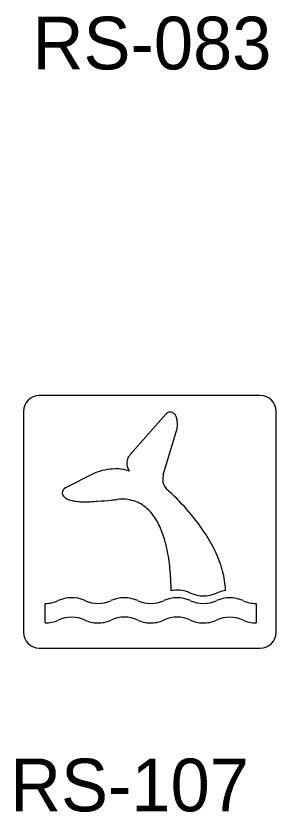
# Model space of a CAD drawing. Extents: x 42133 to 45533, y 41351 to 47951.
# Drawn here: x 43197.1 to 43234.2, y 41679.8 to 41793.1 of the extents above; entities that cross this region are included whole.
import ezdxf

# ---------------------------------------------------------------- set-up
doc = ezdxf.new("R2010")
doc.units = 0
doc.layers.add('P_TRAF_SIGN_SignDetails', color=7, linetype='Continuous')

msp = doc.modelspace()

# ---------------------------------------------------------------- linework, layer by layer
at = {"layer": 'P_TRAF_SIGN_SignDetails'}
for p, q in [((43231.92, 41739.11), (43200.45, 41739.11)), ((43198.2, 41736.86), (43198.2, 41705.37)), ((43234.18, 41705.37), (43234.18, 41736.86)), ((43200.45, 41703.12), (43231.92, 41703.12))]:
    msp.add_line(p, q, dxfattribs=at)
for points in [[(43218.48, 41736.45), (43213.46, 41730.75)], [(43218.48, 41736.45), (43213.46, 41730.75)], [(43218.48, 41736.45), (43213.46, 41730.75)], [(43218.1, 41727.78), (43219.96, 41733.92)], [(43218.1, 41727.78), (43219.96, 41733.92)], [(43218.1, 41727.78), (43219.96, 41733.92)], [(43208.33, 41728.05), (43204.18, 41725.95)], [(43208.33, 41728.05), (43204.18, 41725.95)], [(43208.33, 41728.05), (43204.18, 41725.95)], [(43201.3, 41706.72), (43201.3, 41709.49)], [(43201.3, 41706.72), (43201.3, 41709.49)], [(43201.3, 41706.72), (43201.3, 41709.49)], [(43231.35, 41709.49), (43231.35, 41706.72)], [(43231.35, 41709.49), (43231.35, 41706.72)], [(43231.35, 41709.49), (43231.35, 41706.72)]]:
    msp.add_lwpolyline(points, dxfattribs=at)
for centre, radius, start, end in [((43200.45, 41736.85), 2.25, 90, 180), ((43231.92, 41736.85), 2.25, 360, 90), ((43219.06, 41735.96), 0.762, 89.3687, 134.364), ((43219.06, 41735.96), 0.762, 89.3687, 134.364), ((43219.06, 41735.96), 0.762, 89.3687, 134.364), ((43219.07, 41735.76), 0.961, 69.4037, 89.583), ((43219.07, 41735.76), 0.961, 69.4037, 89.583), ((43219.07, 41735.76), 0.961, 69.4037, 89.583), ((43219.09, 41735.8), 0.916, 51.4077, 70.053), ((43219.09, 41735.8), 0.916, 51.4077, 70.053), ((43219.09, 41735.8), 0.916, 51.4077, 70.053), ((43219.14, 41735.87), 0.881, 133.9007, 138.9587), ((43219.14, 41735.87), 0.881, 133.9007, 138.9587), ((43219.14, 41735.87), 0.881, 133.9007, 138.9587), ((43219.22, 41735.99), 0.686, 43.1672, 50.3234), ((43219.22, 41735.99), 0.686, 43.1672, 50.3234), ((43219.22, 41735.99), 0.686, 43.1672, 50.3234), ((43219.01, 41735.8), 0.971, 29.4119, 42.482), ((43219.01, 41735.8), 0.971, 29.4119, 42.482), ((43219.01, 41735.8), 0.971, 29.4119, 42.482), ((43218.4, 41735.46), 1.67, 17.8656, 29.2394), ((43218.4, 41735.46), 1.67, 17.8656, 29.2394), ((43218.4, 41735.46), 1.67, 17.8656, 29.2394), ((43217.37, 41735.13), 2.75, 6.2482, 17.8828), ((43217.37, 41735.13), 2.75, 6.2482, 17.8828), ((43217.37, 41735.13), 2.75, 6.2482, 17.8828), ((43217.03, 41734.9), 3.09, 341.37, 352.0132), ((43217.03, 41734.9), 3.09, 341.37, 352.0132), ((43217.03, 41734.9), 3.09, 341.37, 352.0132), ((43216.41, 41735), 3.72, 351.8656, 6.5875), ((43216.41, 41735), 3.72, 351.8656, 6.5875), ((43216.41, 41735), 3.72, 351.8656, 6.5875), ((43214.64, 41729.47), 1.73, 148.78, 186.148), ((43214.64, 41729.47), 1.73, 148.78, 186.148), ((43214.64, 41729.47), 1.73, 148.78, 186.148), ((43215.05, 41729.23), 2.2, 136.312, 148.9105), ((43215.05, 41729.23), 2.2, 136.312, 148.9105), ((43215.05, 41729.23), 2.2, 136.312, 148.9105), ((43211.43, 41720.4), 8.25, 91.176, 112.1147), ((43211.43, 41720.4), 8.25, 91.176, 112.1147), ((43211.43, 41720.4), 8.25, 91.176, 112.1147), ((43211.36, 41722.32), 6.33, 81.756, 90.8671), ((43211.36, 41722.32), 6.33, 81.756, 90.8671), ((43211.36, 41722.32), 6.33, 81.756, 90.8671), ((43214.99, 41729.51), 2.08, 186.0598, 199.9607), ((43214.99, 41729.51), 2.08, 186.0598, 199.9607), ((43214.99, 41729.51), 2.08, 186.0598, 199.9607), ((43215.33, 41729.63), 2.44, 199.951, 211.7652), ((43215.33, 41729.63), 2.44, 199.951, 211.7652), ((43215.33, 41729.63), 2.44, 199.951, 211.7652), ((43211.54, 41723.51), 5.13, 70.4354, 81.7823), ((43211.54, 41723.51), 5.13, 70.4354, 81.7823), ((43211.54, 41723.51), 5.13, 70.4354, 81.7823), ((43213.25, 41728.34), 0.00218, 331.7585, 347.7235), ((43213.25, 41728.34), 0.00218, 331.7585, 347.7235), ((43213.25, 41728.34), 0.00218, 331.7585, 347.7235), ((43220.14, 41727.19), 2.12, 167.4056, 200.4197), ((43220.14, 41727.19), 2.12, 167.4056, 200.4197), ((43220.14, 41727.19), 2.12, 167.4056, 200.4197), ((43220.33, 41727.16), 2.31, 164.5864, 167.7525), ((43220.33, 41727.16), 2.31, 164.5864, 167.7525), ((43220.33, 41727.16), 2.31, 164.5864, 167.7525), ((43219.93, 41727.11), 1.9, 200.392, 216.8002), ((43219.93, 41727.11), 1.9, 200.392, 216.8002), ((43219.93, 41727.11), 1.9, 200.392, 216.8002), ((43204.49, 41725.23), 0.782, 113.7413, 181.8566), ((43204.49, 41725.23), 0.782, 113.7413, 181.8566), ((43204.49, 41725.23), 0.782, 113.7413, 181.8566), ((43219.59, 41726.86), 1.47, 216.8154, 226.9141), ((43219.59, 41726.86), 1.47, 216.8154, 226.9141), ((43219.59, 41726.86), 1.47, 216.8154, 226.9141), ((43197.08, 41701.56), 32.39, 33.9782, 48.4061), ((43197.08, 41701.56), 32.39, 33.9782, 48.4061), ((43197.08, 41701.56), 32.39, 33.9782, 48.4061), ((43204.36, 41725.23), 0.653, 181.9525, 210.3687), ((43204.36, 41725.23), 0.653, 181.9525, 210.3687), ((43204.36, 41725.23), 0.653, 181.9525, 210.3687), ((43204.98, 41725.65), 1.4, 212.6032, 238.3066), ((43204.98, 41725.65), 1.4, 212.6032, 238.3066), ((43204.98, 41725.65), 1.4, 212.6032, 238.3066), ((43205.4, 41726.31), 2.18, 238.0024, 251.3989), ((43205.4, 41726.31), 2.18, 238.0024, 251.3989), ((43205.4, 41726.31), 2.18, 238.0024, 251.3989), ((43205.76, 41727.29), 3.23, 250.821, 255.2232), ((43205.76, 41727.29), 3.23, 250.821, 255.2232), ((43205.76, 41727.29), 3.23, 250.821, 255.2232), ((43206.06, 41728.42), 4.39, 255.2424, 259.9789), ((43206.06, 41728.42), 4.39, 255.2424, 259.9789), ((43206.06, 41728.42), 4.39, 255.2424, 259.9789), ((43204.37, 41786.08), 62.19, 274.049, 275.8178), ((43204.37, 41786.08), 62.19, 274.049, 275.8178), ((43204.37, 41786.08), 62.19, 274.049, 275.8178), ((43200.56, 41825.96), 102.25, 275.6728, 276.159), ((43200.56, 41825.96), 102.25, 275.6728, 276.159), ((43200.56, 41825.96), 102.25, 275.6728, 276.159), ((43212.23, 41718.56), 5.78, 72.9222, 96.9528), ((43212.23, 41718.56), 5.78, 72.9222, 96.9528), ((43212.23, 41718.56), 5.78, 72.9222, 96.9528), ((43206.37, 41730.17), 6.17, 259.9578, 263.7056), ((43206.37, 41730.17), 6.17, 259.9578, 263.7056), ((43206.37, 41730.17), 6.17, 259.9578, 263.7056), ((43206.65, 41732.63), 8.65, 263.688, 266.6527), ((43206.65, 41732.63), 8.65, 263.688, 266.6527), ((43206.65, 41732.63), 8.65, 263.688, 266.6527), ((43206.88, 41736.69), 12.72, 266.6689, 270.0889), ((43206.88, 41736.69), 12.72, 266.6689, 270.0889), ((43206.88, 41736.69), 12.72, 266.6689, 270.0889), ((43206.91, 41744.59), 20.62, 269.9797, 272.3986), ((43206.91, 41744.59), 20.62, 269.9797, 272.3986), ((43206.91, 41744.59), 20.62, 269.9797, 272.3986), ((43206.43, 41757.07), 33.1, 272.3237, 274.0332), ((43206.43, 41757.07), 33.1, 272.3237, 274.0332), ((43206.43, 41757.07), 33.1, 272.3237, 274.0332), ((43212.38, 41719.28), 5.05, 47.8227, 72.1152), ((43212.38, 41719.28), 5.05, 47.8227, 72.1152), ((43212.38, 41719.28), 5.05, 47.8227, 72.1152), ((43211.43, 41718.2), 6.49, 35.4116, 48.0649), ((43211.43, 41718.2), 6.49, 35.4116, 48.0649), ((43211.43, 41718.2), 6.49, 35.4116, 48.0649), ((43209.49, 41716.79), 8.89, 25.9811, 35.5565), ((43209.49, 41716.79), 8.89, 25.9811, 35.5565), ((43209.49, 41716.79), 8.89, 25.9811, 35.5565), ((43205.73, 41714.96), 13.08, 16.5485, 25.9742), ((43205.73, 41714.96), 13.08, 16.5485, 25.9742), ((43205.73, 41714.96), 13.08, 16.5485, 25.9742), ((43205.34, 41707.26), 22.36, 25.8594, 33.6803), ((43205.34, 41707.26), 22.36, 25.8594, 33.6803), ((43205.34, 41707.26), 22.36, 25.8594, 33.6803), ((43200.07, 41713.2), 19, 11.1954, 16.7608), ((43200.07, 41713.2), 19, 11.1954, 16.7608), ((43200.07, 41713.2), 19, 11.1954, 16.7608), ((43193.47, 41711.91), 25.72, 4.8692, 11.1709), ((43193.47, 41711.91), 25.72, 4.8692, 11.1709), ((43193.47, 41711.91), 25.72, 4.8692, 11.1709), ((43210.73, 41709.83), 16.39, 15.0909, 25.993), ((43210.73, 41709.83), 16.39, 15.0909, 25.993), ((43210.73, 41709.83), 16.39, 15.0909, 25.993), ((43189.1, 41711.46), 30.12, 359.7013, 5.0099), ((43189.1, 41711.46), 30.12, 359.7013, 5.0099), ((43189.1, 41711.46), 30.12, 359.7013, 5.0099), ((43214.64, 41710.89), 12.34, 2.1717, 15.0856), ((43214.64, 41710.89), 12.34, 2.1717, 15.0856), ((43214.64, 41710.89), 12.34, 2.1717, 15.0856), ((43220.27, 41705.96), 5.45, 97.7631, 101.1635), ((43220.27, 41705.96), 5.45, 97.7631, 101.1635), ((43220.27, 41705.96), 5.45, 97.7631, 101.1635), ((43220.1, 41706.95), 4.45, 64.8532, 97.2545), ((43220.1, 41706.95), 4.45, 64.8532, 97.2545), ((43220.1, 41706.95), 4.45, 64.8532, 97.2545), ((43223.84, 41715.04), 4.47, 245.535, 294.465), ((43223.84, 41715.04), 4.47, 245.535, 294.465), ((43223.84, 41715.04), 4.47, 245.535, 294.465), ((43227.66, 41706.76), 4.65, 101.7354, 115.0783), ((43227.66, 41706.76), 4.65, 101.7354, 115.0783), ((43227.66, 41706.76), 4.65, 101.7354, 115.0783), ((43227.55, 41707.2), 4.2, 98.0098, 101.5097), ((43227.55, 41707.2), 4.2, 98.0098, 101.5097), ((43227.55, 41707.2), 4.2, 98.0098, 101.5097), ((43201.29, 41714.02), 4.52, 270.1113, 294.306), ((43201.29, 41714.02), 4.52, 270.1113, 294.306), ((43201.29, 41714.02), 4.52, 270.1113, 294.306), ((43205.06, 41705.83), 4.49, 66.4173, 115.095), ((43205.06, 41705.83), 4.49, 66.4173, 115.095), ((43205.06, 41705.83), 4.49, 66.4173, 115.095), ((43205.01, 41705.68), 4.65, 65.1797, 66.6562), ((43205.01, 41705.68), 4.65, 65.1797, 66.6562), ((43205.01, 41705.68), 4.65, 65.1797, 66.6562), ((43208.81, 41713.96), 4.47, 245.5361, 294.4639), ((43208.81, 41713.96), 4.47, 245.5361, 294.4639), ((43208.81, 41713.96), 4.47, 245.5361, 294.4639), ((43212.57, 41705.82), 4.5, 64.9062, 115.0938), ((43212.57, 41705.82), 4.5, 64.9062, 115.0938), ((43212.57, 41705.82), 4.5, 64.9062, 115.0938), ((43216.32, 41713.96), 4.47, 245.5375, 294.4625), ((43216.32, 41713.96), 4.47, 245.5375, 294.4625), ((43216.32, 41713.96), 4.47, 245.5375, 294.4625), ((43220.08, 41705.83), 4.49, 64.8953, 115.1047), ((43220.08, 41705.83), 4.49, 64.8953, 115.1047), ((43220.08, 41705.83), 4.49, 64.8953, 115.1047), ((43223.84, 41713.96), 4.47, 245.5438, 294.4562), ((43223.84, 41713.96), 4.47, 245.5438, 294.4562), ((43223.84, 41713.96), 4.47, 245.5438, 294.4562), ((43227.59, 41705.83), 4.49, 64.9006, 115.0994), ((43227.59, 41705.83), 4.49, 64.9006, 115.0994), ((43227.59, 41705.83), 4.49, 64.9006, 115.0994), ((43231.36, 41714.01), 4.52, 245.6905, 269.8435), ((43231.36, 41714.01), 4.52, 245.6905, 269.8435), ((43231.36, 41714.01), 4.52, 245.6905, 269.8435), ((43201.28, 41711.28), 4.56, 270.1838, 294.1434), ((43201.28, 41711.28), 4.56, 270.1838, 294.1434), ((43201.28, 41711.28), 4.56, 270.1838, 294.1434), ((43205.06, 41703.08), 4.46, 64.7235, 115.2765), ((43205.06, 41703.08), 4.46, 64.7235, 115.2765), ((43205.06, 41703.08), 4.46, 64.7235, 115.2765), ((43208.83, 41711.27), 4.55, 245.8013, 268.2518), ((43208.83, 41711.27), 4.55, 245.8013, 268.2518), ((43208.83, 41711.27), 4.55, 245.8013, 268.2518), ((43208.8, 41711.26), 4.54, 268.5837, 294.1892), ((43208.8, 41711.26), 4.54, 268.5837, 294.1892), ((43208.8, 41711.26), 4.54, 268.5837, 294.1892), ((43212.57, 41703.08), 4.47, 64.7271, 115.2729), ((43212.57, 41703.08), 4.47, 64.7271, 115.2729), ((43212.57, 41703.08), 4.47, 64.7271, 115.2729), ((43216.34, 41711.26), 4.54, 245.7781, 268.2709), ((43216.34, 41711.26), 4.54, 245.7781, 268.2709), ((43216.34, 41711.26), 4.54, 245.7781, 268.2709), ((43216.31, 41711.27), 4.55, 268.5908, 294.1755), ((43216.31, 41711.27), 4.55, 268.5908, 294.1755), ((43216.31, 41711.27), 4.55, 268.5908, 294.1755), ((43220.08, 41703.09), 4.46, 64.7151, 115.2849), ((43220.08, 41703.09), 4.46, 64.7151, 115.2849), ((43220.08, 41703.09), 4.46, 64.7151, 115.2849), ((43223.85, 41711.27), 4.55, 245.8044, 268.2614), ((43223.85, 41711.27), 4.55, 245.8044, 268.2614), ((43223.85, 41711.27), 4.55, 245.8044, 268.2614), ((43223.82, 41711.27), 4.55, 268.5914, 294.1794), ((43223.82, 41711.27), 4.55, 268.5914, 294.1794), ((43223.82, 41711.27), 4.55, 268.5914, 294.1794), ((43227.59, 41703.08), 4.46, 64.7222, 115.2778), ((43227.59, 41703.08), 4.46, 64.7222, 115.2778), ((43227.59, 41703.08), 4.46, 64.7222, 115.2778), ((43231.36, 41711.26), 4.54, 245.7846, 269.8396), ((43231.36, 41711.26), 4.54, 245.7846, 269.8396), ((43231.36, 41711.26), 4.54, 245.7846, 269.8396), ((43200.45, 41705.38), 2.25, 180, 270), ((43231.92, 41705.38), 2.25, 270, 0)]:
    msp.add_arc(centre, radius, start, end, dxfattribs=at)

# ---------------------------------------------------------------- texts
for s, p in [('RS-083', (43199.5, 41785.5)), ('RS-107', (43196.3, 41679.91))]:
    msp.add_text(s, height=7.5, dxfattribs=at).set_placement(p)

doc.saveas('drawing.dxf')
